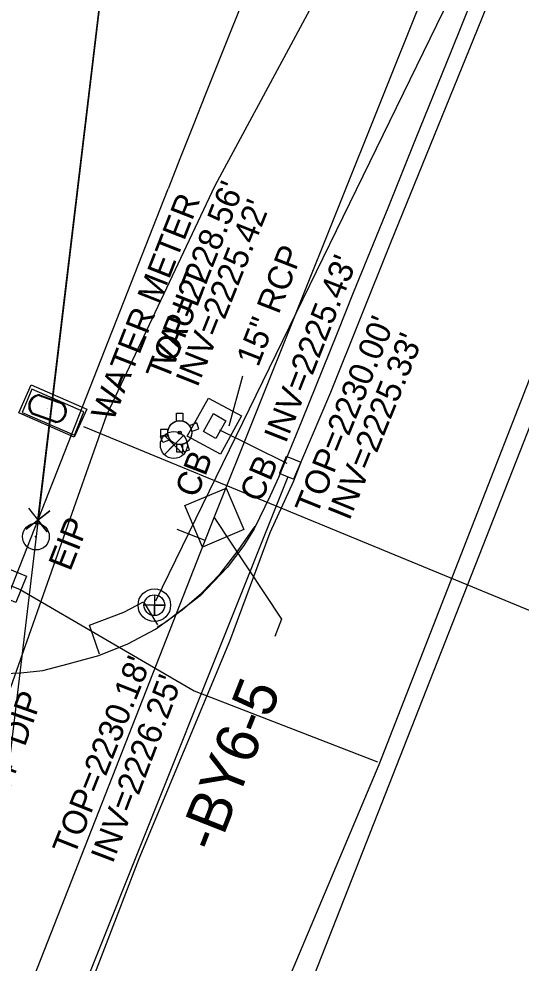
# Model space of a CAD drawing. Extents: x 945964 to 948456, y 631061 to 636061.
# Drawn here: x 947320.6 to 947403.5, y 634668.8 to 634824.7 of the extents above; entities that cross this region are included whole.
import ezdxf

# ---------------------------------------------------------------- set-up
doc = ezdxf.new("R2010")
doc.units = 0
for name, color, linetype in [('CTL Supplemental Horizontal and Vertical CELL', 7, 'Continuous'), ('Exist Boundary County Line', 7, 'Continuous'), ('Exist Horizontal Alignment', 7, 'Continuous'), ('Exist Horizontal Baseline Alignment', 7, 'Continuous'), ('Exist Horizontal Baseline Alignment Station Label', 7, 'Continuous'), ('Exist Horizontal Baseline Alignment Tick small', 7, 'Continuous'), ('Exist Other Culture Area Outline', 7, 'Continuous'), ('Exist Other Culture Area Outline Text', 7, 'Continuous'), ('Exist Other Culture Fence Line', 7, 'Continuous'), ('Exist Property Corner CELL', 7, 'Continuous'), ('Exist Property Iron Pin CELL', 7, 'Continuous'), ('Exist Property Iron Pin Text', 7, 'Continuous'), ('Exist Property Line', 7, 'Continuous'), ('Exist Right of Way Line', 7, 'Continuous'), ('Exist Roads Curbs', 7, 'Continuous'), ('Exist Roads EOP', 7, 'Continuous'), ('Exist Roads EOP Other', 7, 'Continuous'), ('Exist Structure Minor Catch Basin', 7, 'Continuous'), ('Exist Structure Minor Catch Basin Text', 7, 'Continuous'), ('Exist Structure Minor Catch Basin Top Elevation', 7, 'Continuous'), ('Exist Structure Minor Pipes RCP 15 Inch', 7, 'Continuous'), ('Exist Structure Minor Pipes RCP 15 Inch Invert', 7, 'Continuous'), ('Exist Structure Minor Pipes RCP 15 Inch Leader', 7, 'Continuous'), ('Exist Structure Minor Pipes RCP 15 Inch Text', 7, 'Continuous'), ('Exist Structure Minor Pipes RCP 18 Inch', 7, 'Continuous'), ('Exist Structure Minor Pipes RCP 18 Inch Invert', 7, 'Continuous'), ('Exist Utilities Gas UG Line SUE', 7, 'Continuous'), ('Exist Utilities Sanitary Sewer Manhole CELL', 7, 'Continuous'), ('Exist Utilities Sanitary Sewer Manhole Text', 7, 'Continuous'), ('Exist Utilities Sanitary Sewer UG Line', 7, 'Continuous'), ('Exist Utilities Sanitary Sewer UG Line Invert Elevation', 7, 'Continuous'), ('Exist Utilities Water Fire Hydrant CELL', 7, 'Continuous'), ('Exist Utilities Water Meter CELL', 7, 'Continuous'), ('Exist Utilities Water UG Line SUE', 7, 'Continuous'), ('Exist Utilities Water UG Line SUE Text', 7, 'Continuous'), ('Exist Utilities Water Valve CELL', 7, 'Continuous')]:
    doc.layers.add(name, color=color, linetype=linetype)

# ---------------------------------------------------------------- blocks, each defined once
blk = doc.blocks.new('EXIST UTILITIES WATER METER')
at = {"layer": 'Exist Utilities Water Meter CELL'}
blk.add_line((0, 0), (0, 0), dxfattribs=at)
for points in [[(-0.0408, 0.034), (0.0408, 0.034)], [(-0.0408, 0.0312), (0.0408, 0.0312)], [(0.0408, -0.0312), (-0.0413, -0.0312)], [(0.0408, -0.034), (-0.0413, -0.034)]]:
    blk.add_lwpolyline(points, dxfattribs=at)
for centre, radius, start, end in [((-0.0261, -0.0001), 0.0371, 113.178, 245.9794), ((-0.0259, -0.0001), 0.0347, 115.3009, 243.7824), ((0.0259, 0), 0.0371, 293.6483, 66.3084), ((0.0261, 0), 0.0345, 295.1272, 64.8728)]:
    blk.add_arc(centre, radius, start, end, dxfattribs=at)
blk = doc.blocks.new('EXIST UTILITIES WATER FIRE HYDRANT')
at = {"layer": 'Exist Utilities Water Fire Hydrant CELL'}
blk.add_line((0, 0), (0, 0), dxfattribs=at)
for points in [[(-0.0103, 0.0382), (-0.0103, 0.064), (0.0103, 0.064), (0.0103, 0.0377)], [(-0.0382, 0.0103), (-0.064, 0.0103), (-0.064, -0.0103), (-0.0382, -0.0103)], [(-0.0103, -0.0382), (-0.0103, -0.064), (0.0103, -0.064), (0.0103, -0.0377)]]:
    blk.add_lwpolyline(points, dxfattribs=at)
for radius in [0.0395, 0.00485]:
    blk.add_circle((0, 0), radius, dxfattribs=at)
blk = doc.blocks.new('CTL SUPPLEMENTAL HORIZONTAL AND VERTICAL')
at = {"layer": 'CTL Supplemental Horizontal and Vertical CELL'}
blk.add_line((0, 0), (0, 0), dxfattribs=at)
blk.add_lwpolyline([(-0.0735, 0.074), (0.07475, 0.074), (0.07475, -0.0745), (-0.0735, -0.0745)], close=True, dxfattribs=at)
blk = doc.blocks.new('EXIST PROPERTY IRON PIN')
at = {"layer": 'Exist Property Iron Pin CELL'}
for radius in [0.0441, 0.00141]:
    blk.add_circle((0, 0), radius, dxfattribs=at)

msp = doc.modelspace()

# ---------------------------------------------------------------- linework, layer by layer
at = {"layer": 'Exist Boundary County Line'}
msp.add_line((947369.54, 635124.74), (947300.29, 634545.4), dxfattribs=at)
at = {"layer": 'Exist Horizontal Alignment'}
msp.add_line((946941.45, 633578.58), (947479.93, 634947.93), dxfattribs=at)
at = {"layer": 'Exist Horizontal Baseline Alignment'}
for p, q in [((947352.87, 634742.36), (947510.31, 635135.76)), ((947172.06, 634281.32), (947352.87, 634742.36))]:
    msp.add_line(p, q, dxfattribs=at)
at = {"layer": 'Exist Horizontal Baseline Alignment Station Label'}
msp.add_lwpolyline([(947352.87, 634742.36), (947364, 634725.58), (947362.87, 634722.73)], dxfattribs=at)
at = {"layer": 'Exist Horizontal Baseline Alignment Tick small'}
msp.add_line((947351.39, 634738.59), (947346.74, 634740.41), dxfattribs=at)
at = {"layer": 'Exist Other Culture Area Outline'}
for p, q in [((947357.36, 634759.16), (947353.94, 634752.86)), ((947353.94, 634752.86), (947348.4, 634755.8))]:
    msp.add_line(p, q, dxfattribs=at)
msp.add_lwpolyline([(947322.68, 634764.29), (947331.83, 634760.26), (947329.79, 634755.64), (947320.65, 634759.68)], close=True, dxfattribs=at)
for points in [[(947322.79, 634763.58), (947321.21, 634759.73), (947329.81, 634755.98), (947331.34, 634759.8), (947322.79, 634763.58)], [(947348.4, 634755.8), (947351.95, 634762.06), (947357.36, 634759.16)]]:
    msp.add_lwpolyline(points, dxfattribs=at)
at = {"layer": 'Exist Other Culture Fence Line'}
msp.add_lwpolyline([(947316.6, 634734.87), (947321.92, 634732.68), (947320.16, 634728.35), (947314.83, 634730.54)], close=True, dxfattribs=at)
at = {"layer": 'Exist Property Corner CELL'}
msp.add_line((947323.78, 634741.95), (947323.78, 634741.95), dxfattribs=at)
msp.add_lwpolyline([(947322.24, 634743.92), (947325.33, 634739.99), (947323.78, 634741.95), (947325.75, 634743.5), (947321.82, 634740.41)], dxfattribs=at)
at = {"layer": 'Exist Property Line'}
msp.add_line((947323.78, 634741.95), (947369.54, 635124.74), dxfattribs=at)
at = {"layer": 'Exist Right of Way Line'}
msp.add_line((947285.13, 634643.66), (947345.28, 634796.62), dxfattribs=at)
msp.add_arc((952723.94, 632681.54), 5779.58, 154.974893, 158.53343, dxfattribs=at)
at = {"layer": 'Exist Roads Curbs'}
for points in [[(947410.34, 634864.45), (947397.24, 634832.38), (947392, 634819.36), (947386.05, 634804.7), (947381.64, 634793.73), (947378.55, 634786.17), (947375.8, 634779.45), (947373.19, 634772.81), (947367.27, 634758.25), (947363.48, 634748.98), (947362.1, 634745.94), (947359.45, 634740.49), (947359.45, 634740.49), (947357.75, 634737.76), (947357.75, 634737.76), (947355.03, 634734.13), (947355.03, 634734.13), (947350.55, 634729.47), (947350.55, 634729.47), (947344.89, 634725.13), (947344.89, 634725.13), (947343.48, 634724.26), (947343.48, 634724.26)], [(947316.82, 634716.6), (947320.96, 634716.72), (947324.57, 634717.12), (947328.79, 634718.21), (947333.85, 634719.61), (947338.64, 634721.52), (947343.17, 634723.97), (947347.59, 634727.12), (947350.77, 634729.87), (947353.87, 634733.07), (947356.85, 634736.94), (947359.62, 634740.96)]]:
    msp.add_lwpolyline(points, dxfattribs=at)
at = {"layer": 'Exist Roads EOP'}
msp.add_lwpolyline([(947409.57, 634856.03), (947396.97, 634824.64), (947381.97, 634787.71), (947372.09, 634763.01), (947367.31, 634751.8), (947365.96, 634748.38), (947362.04, 634739.83), (947355.43, 634721.9), (947340.45, 634686.05), (947329.09, 634656.54)], dxfattribs=at)
at = {"layer": 'Exist Roads EOP Other'}
msp.add_lwpolyline([(947333.92, 634719.85), (947332.27, 634724.61), (947337.97, 634726.78), (947341.22, 634728.46), (947343.5, 634724.65)], dxfattribs=at)
at = {"layer": 'Exist Structure Minor Catch Basin'}
for p, q in [((947354.78, 634758.35), (947353.15, 634755.44)), ((947364.76, 634752.46), (947363.65, 634749.68))]:
    msp.add_line(p, q, dxfattribs=at)
for points in [[(947353.15, 634755.44), (947351.13, 634756.6), (947352.75, 634759.55), (947354.78, 634758.35)], [(947364.76, 634752.46), (947365.32, 634752.27), (947367.16, 634751.51), (947365.99, 634748.69), (947364.17, 634749.42), (947363.65, 634749.68)]]:
    msp.add_lwpolyline(points, dxfattribs=at)
at = {"layer": 'Exist Structure Minor Pipes RCP 15 Inch'}
msp.add_line((947364.91, 634751.31), (947353.81, 634756.82), dxfattribs=at)
at = {"layer": 'Exist Structure Minor Pipes RCP 15 Inch Leader'}
msp.add_lwpolyline([(947355.34, 634757.54), (947357.6, 634765.75)], dxfattribs=at)
at = {"layer": 'Exist Structure Minor Pipes RCP 18 Inch'}
msp.add_line((947365.03, 634749.07), (947254.77, 634473.17), dxfattribs=at)
at = {"layer": 'Exist Utilities Gas UG Line SUE'}
for points in [[(947282.53, 634458.27), (947315.96, 634542.61), (947343.88, 634615.74), (947380.09, 634701.61), (947421.1, 634806.59), (947468.34, 634927.42), (947502.74, 635008.96), (947531.5, 635075.22), (947622.62, 635255.24)], [(947297.34, 634772.65), (947315.81, 634732.54), (947320.86, 634730.5), (947349.56, 634713.8), (947379.82, 634702.08)]]:
    msp.add_lwpolyline(points, dxfattribs=at)
at = {"layer": 'Exist Utilities Sanitary Sewer Manhole CELL'}
msp.add_lwpolyline([(947343, 634729.62), (947343, 634726.2), (947343, 634727.91), (947344.71, 634727.91), (947341.28, 634727.91)], dxfattribs=at)
for radius in [2.69, 1.71]:
    msp.add_circle((947343, 634727.91), radius, dxfattribs=at)
at = {"layer": 'Exist Utilities Sanitary Sewer UG Line'}
msp.add_line((947343.27, 634728.63), (947397.43, 634839.73), dxfattribs=at)
at = {"layer": 'Exist Utilities Water Fire Hydrant CELL'}
msp.add_line((947347.19, 634756.4), (947347.19, 634756.4), dxfattribs=at)
for points in [[(947346.68, 634758.31), (947346.68, 634759.6), (947347.7, 634759.6), (947347.7, 634758.28)], [(947345.28, 634756.91), (947343.99, 634756.91), (947343.99, 634755.88), (947345.28, 634755.88)], [(947346.68, 634754.48), (947346.68, 634753.2), (947347.7, 634753.2), (947347.7, 634754.51)]]:
    msp.add_lwpolyline(points, dxfattribs=at)
for radius in [1.98, 0.243]:
    msp.add_circle((947347.19, 634756.4), radius, dxfattribs=at)
at = {"layer": 'Exist Utilities Water UG Line SUE'}
msp.add_line((947331.31, 634757.42), (947446.06, 634710.11), dxfattribs=at)
msp.add_lwpolyline([(947107, 634352.54), (947145.27, 634394.7), (947165.74, 634432.38), (947181.5, 634447.76), (947200.26, 634453.52), (947227.08, 634465.55), (947235.4, 634483.04), (947266.16, 634554.96), (947287, 634610.91), (947301.3, 634663.56), (947319.63, 634715.31), (947335.16, 634759.35), (947353.02, 634797.2), (947393.38, 634872.04), (947433.82, 634956.17), (947470.32, 635035.62), (947499.41, 635102.47), (947516.68, 635144.84), (947562.93, 635250.49), (947587.34, 635294.92)], dxfattribs=at)
at = {"layer": 'Exist Utilities Water Valve CELL'}
msp.add_lwpolyline([(947347.8, 634755.94), (947344.65, 634752.79), (947346.22, 634754.36), (947347.8, 634752.79), (947344.65, 634755.94)], dxfattribs=at)
msp.add_circle((947346.22, 634754.36), 2.23, dxfattribs=at)

# ---------------------------------------------------------------- block references
at = {"layer": 'CTL Supplemental Horizontal and Vertical CELL', "xscale": 49.99999999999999, "yscale": 50, "rotation": 22.87116233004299}
msp.add_blockref('CTL SUPPLEMENTAL HORIZONTAL AND VERTICAL', (947352.87, 634742.36), dxfattribs=at)
at = {"layer": 'Exist Property Iron Pin CELL', "xscale": 50, "yscale": 50}
msp.add_blockref('EXIST PROPERTY IRON PIN', (947323.46, 634739.23), dxfattribs=at)
at = {"layer": 'Exist Utilities Water Fire Hydrant CELL', "xscale": 50, "yscale": 50, "rotation": 110.72198645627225}
msp.add_blockref('EXIST UTILITIES WATER FIRE HYDRANT', (947347.19, 634756.38), dxfattribs=at)
at = {"layer": 'Exist Utilities Water Meter CELL', "xscale": 50.000000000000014, "yscale": 49.99999999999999, "rotation": -19.595691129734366}
for p in [(947325.34, 634760.35), (947325.41, 634760.36)]:
    msp.add_blockref('EXIST UTILITIES WATER METER', p, dxfattribs=at)

# ---------------------------------------------------------------- texts
at = {"layer": 'Exist Horizontal Baseline Alignment Station Label'}
msp.add_text('-BY6-5', height=7, rotation=68.4953, dxfattribs=at).set_placement((947353.27, 634686.84))
at = {"layer": 'Exist Other Culture Area Outline Text'}
for s, p in [('WATER METER', (947336.17, 634758.06)), ('VAULT', (947346.01, 634766.68))]:
    msp.add_text(s, height=4, rotation=68.5334, dxfattribs=at).set_placement(p)
at = {"layer": 'Exist Property Iron Pin Text'}
msp.add_text('EIP', height=4, rotation=68.5334, dxfattribs=at).set_placement((947329.12, 634733.36))
at = {"layer": 'Exist Structure Minor Catch Basin Text'}
for rotation, p in [(68.9821, (947350.01, 634745.45)), (66.6382, (947360.59, 634744.68))]:
    msp.add_text('CB', height=4, rotation=rotation, dxfattribs=at).set_placement(p)
at = {"layer": 'Exist Structure Minor Catch Basin Top Elevation'}
for s, rotation, p in [("TOP=2228.56'", 68.5041, (947345.22, 634764.75)), ("TOP=2230.00'", 67.98, (947369.8, 634742.58))]:
    msp.add_text(s, height=4, rotation=rotation, dxfattribs=at).set_placement(p)
at = {"layer": 'Exist Structure Minor Pipes RCP 15 Inch Invert'}
for s, rotation, p in [("INV=2225.42'", 68.2199, (947350.11, 634763.71)), ("INV=2225.43'", 68.5877, (947364.69, 634754.48))]:
    msp.add_text(s, height=4, rotation=rotation, dxfattribs=at).set_placement(p)
at = {"layer": 'Exist Structure Minor Pipes RCP 15 Inch Text'}
msp.add_text('15" RCP', height=4, rotation=68.7836, dxfattribs=at).set_placement((947360.13, 634767.08))
at = {"layer": 'Exist Structure Minor Pipes RCP 18 Inch Invert'}
msp.add_text("INV=2225.33'", height=4, rotation=67.9009, dxfattribs=at).set_placement((947375.18, 634741.72))
at = {"layer": 'Exist Utilities Sanitary Sewer Manhole Text'}
msp.add_text("TOP=2230.18'", height=4, rotation=68.404, dxfattribs=at).set_placement((947329.78, 634686.39))
at = {"layer": 'Exist Utilities Sanitary Sewer UG Line Invert Elevation'}
msp.add_text("INV=2226.25'", height=4, rotation=69.1996, dxfattribs=at).set_placement((947336.12, 634685.12))
at = {"layer": 'Exist Utilities Water UG Line SUE Text'}
msp.add_text('24" DIP', height=4, rotation=70.4951, dxfattribs=at).set_placement((947318.5, 634695.62))

doc.saveas('drawing.dxf')
